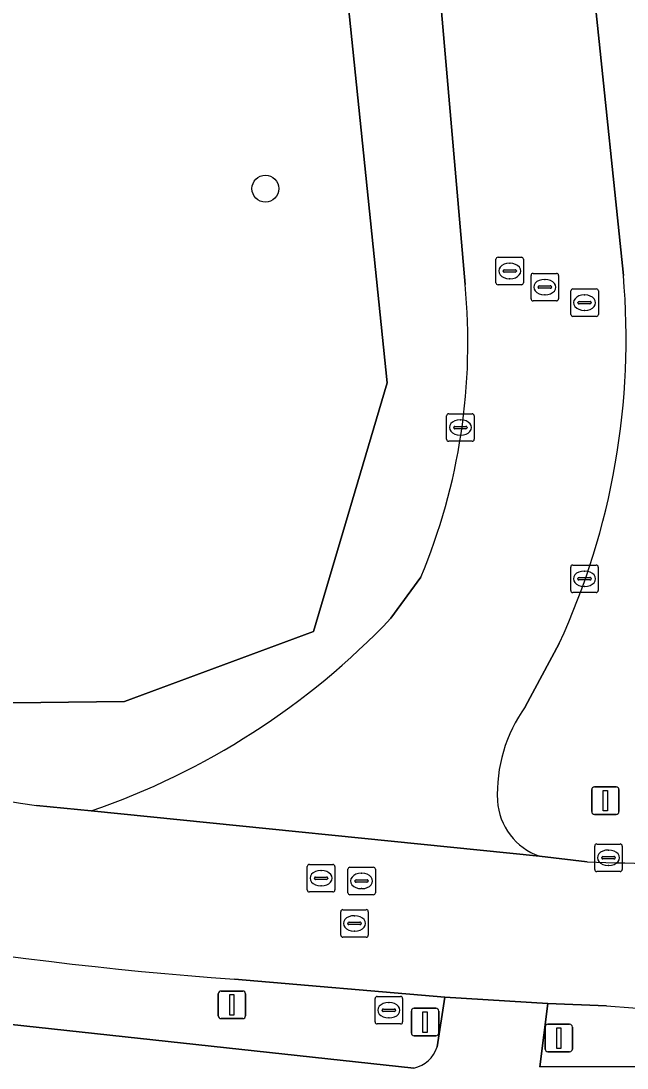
# Model space of a CAD drawing. Extents: x 154324 to 155744, y 382937 to 384188.
# Drawn here: x 155279.45 to 155301.5, y 383495.09 to 383533.15 of the extents above; entities that cross this region are included whole.
import ezdxf

# ---------------------------------------------------------------- set-up
doc = ezdxf.new("R2010")
doc.units = 0
for name, color, linetype in [('IMGEO_Berm_groen', 7, 'Continuous'), ('IMGEO_Boom', 7, 'Continuous'), ('IMGEO_Fietspad_gesloten', 7, 'Continuous'), ('IMGEO_Groenvoorziening', 7, 'Continuous'), ('IMGEO_Kolk', 7, 'Continuous'), ('IMGEO_Lichtmast', 7, 'Continuous'), ('IMGEO_Rijbaan_lokaal_gesloten', 7, 'Continuous'), ('IMGEO_Rioolput', 7, 'Continuous'), ('IMGEO_Verkeersbordpaal', 7, 'Continuous')]:
    doc.layers.add(name, color=color, linetype=linetype)

msp = doc.modelspace()

# ---------------------------------------------------------------- linework, layer by layer
at = {"layer": 'IMGEO_Berm_groen'}
for points in [[(155295.605, 383523.574), (155294.743, 383533.501), (155292.341, 383552.859), (155282.449, 383627.726), (155274.026, 383692.293), (155244.018, 383923.45), (155240.659, 383949.763)], [(155246.304, 383949.696), (155279.604, 383692.563), (155297.905, 383553.418), (155300.365, 383533.57), (155301.362, 383523.907)], [(155276.937, 383633.758), (155278.117, 383616.648), (155273.987, 383613.697), (155273.397, 383601.897), (155272.217, 383588.917), (155264.547, 383586.557), (155258.057, 383583.017), (155259.237, 383565.906), (155268.591, 383570.393), (155276.302, 383569.797), (155288.062, 383565.811), (155292.771, 383519.998), (155290.098, 383510.962), (155283.226, 383508.417), (155273.045, 383508.29), (155252.684, 383513.253), (155242.248, 383516.689), (155236.24, 383532.866), (155233.866, 383532.866), (155222.066, 383544.666), (155203.185, 383548.206)], [(155292.911, 383511.443), (155293.997, 383512.935)], [(155299.026, 383510.519), (155297.796, 383508.225)], [(155280.025, 383504.631), (155282.012, 383504.443)], [(155298.316, 383502.798), (155300.042, 383502.588)], [(155234.022, 383501.937), (155271.618, 383497.487), (155293.743, 383495.092)], [(155294.585, 383495.861), (155294.865, 383497.666), (155287.216, 383498.321)], [(155300.75, 383497.348), (155298.615, 383497.439), (155298.319, 383495.134), (155302.646, 383495.154), (155320.016, 383495.74)]]:
    msp.add_lwpolyline(points, dxfattribs=at)
for centre, radius, start, end in [((155273.66, 383521.45), 22.047, 337.2815, 5.529), ((155274.999, 383521.609), 26.463, 335.2235, 4.9813), ((155273.178, 383530.182), 27.213, 288.9424, 316.4797), ((155307.643, 383675.667), 173.252, 254.56773, 260.82733), ((155302.132, 383505.082), 5.355, 144.0642, 182.959), ((155299.039, 383504.938), 2.259, 183.3482, 251.3353), ((155296.79, 383632.632), 134.652, 254.3975, 265.92263), ((155303.956, 383609.192), 106.676, 267.89708, 273.81063), ((155308.661, 383608.169), 111.103, 265.91694, 271.16567), ((155293.518, 383496.184), 1.115, 281.6579, 343.1532)]:
    msp.add_arc(centre, radius, start, end, dxfattribs=at)
at = {"layer": 'IMGEO_Boom'}
msp.add_circle((155288.344, 383527.058), 0.489, dxfattribs=at)
at = {"layer": 'IMGEO_Fietspad_gesloten'}
for points in [[(155293.743, 383495.092), (155271.618, 383497.487), (155234.022, 383501.937)], [(155320.016, 383495.74), (155302.646, 383495.154), (155298.319, 383495.134), (155298.615, 383497.439), (155294.865, 383497.666), (155294.585, 383495.861)]]:
    msp.add_lwpolyline(points, dxfattribs=at)
msp.add_arc((155293.518, 383496.184), 1.115, 281.6579, 343.1532, dxfattribs=at)
at = {"layer": 'IMGEO_Groenvoorziening'}
msp.add_lwpolyline([(155259.237, 383565.906), (155265.727, 383551.156), (155261.597, 383539.946), (155251.566, 383532.866), (155236.24, 383532.866), (155242.248, 383516.689), (155252.684, 383513.253), (155273.045, 383508.29), (155283.226, 383508.417), (155290.098, 383510.962), (155292.771, 383519.998), (155288.062, 383565.811), (155276.302, 383569.797), (155268.591, 383570.393)], close=True, dxfattribs=at)
at = {"layer": 'IMGEO_Kolk'}
for p, q in [((155294.935, 383517.949), (155294.935, 383518.801)), ((155295.01, 383518.875), (155295.862, 383518.875)), ((155295.423, 383518.655), (155295.448, 383518.655)), ((155295.936, 383518.801), (155295.936, 383517.949)), ((155295.194, 383518.369), (155295.194, 383518.381)), ((155295.632, 383518.332), (155295.234, 383518.332)), ((155295.237, 383518.418), (155295.635, 383518.418)), ((155295.678, 383518.381), (155295.678, 383518.369)), ((155295.862, 383517.875), (155295.01, 383517.875)), ((155295.446, 383518.095), (155295.421, 383518.095)), ((155299.446, 383512.451), (155299.446, 383513.303)), ((155299.521, 383513.377), (155300.373, 383513.377)), ((155300.447, 383513.303), (155300.447, 383512.451)), ((155299.705, 383512.871), (155299.705, 383512.883)), ((155299.748, 383512.92), (155300.146, 383512.92)), ((155299.934, 383513.157), (155299.959, 383513.157)), ((155300.189, 383512.883), (155300.189, 383512.871)), ((155300.143, 383512.834), (155299.745, 383512.834)), ((155299.957, 383512.597), (155299.932, 383512.597)), ((155300.373, 383512.377), (155299.521, 383512.377)), ((155300.318, 383502.31), (155300.318, 383503.162)), ((155300.393, 383503.236), (155301.245, 383503.236)), ((155300.806, 383503.016), (155300.831, 383503.016)), ((155301.319, 383503.162), (155301.319, 383502.31)), ((155300.577, 383502.73), (155300.577, 383502.742)), ((155301.015, 383502.693), (155300.617, 383502.693)), ((155300.62, 383502.779), (155301.018, 383502.779)), ((155301.061, 383502.742), (155301.061, 383502.73)), ((155301.245, 383502.236), (155300.393, 383502.236)), ((155300.829, 383502.456), (155300.804, 383502.456))]:
    msp.add_line(p, q, dxfattribs=at)
for points in [[(155294.935, 383517.949), (155294.935, 383518.801)], [(155295.01, 383518.875), (155295.862, 383518.875)], [(155295.936, 383518.801), (155295.936, 383517.949)], [(155295.862, 383517.875), (155295.01, 383517.875)], [(155299.446, 383512.451), (155299.446, 383513.303)], [(155299.521, 383513.377), (155300.373, 383513.377)], [(155300.447, 383513.303), (155300.447, 383512.451)], [(155300.373, 383512.377), (155299.521, 383512.377)], [(155300.318, 383502.31), (155300.318, 383503.162)], [(155300.393, 383503.236), (155301.245, 383503.236)], [(155301.319, 383503.162), (155301.319, 383502.31)], [(155301.245, 383502.236), (155300.393, 383502.236)]]:
    msp.add_lwpolyline(points, dxfattribs=at)
for centre, radius, start, end in [((155295.012, 383518.799), 0.0765, 91.552, 178.448), ((155295.012, 383518.799), 0.0765, 91.552, 178.448), ((155295.86, 383518.799), 0.0765, 1.552, 88.448), ((155295.86, 383518.799), 0.0765, 1.552, 88.448), ((155295.234, 383518.378), 0.0403, 85.8775, 175.7526), ((155295.231, 383518.368), 0.0366, 178.938, 274.7102), ((155295.635, 383518.375), 0.043, 264.8664, 352.4533), ((155295.639, 383518.38), 0.0386, 1.7309, 96.639), ((155295.012, 383517.951), 0.0765, 181.552, 268.448), ((155295.012, 383517.951), 0.0765, 181.552, 268.448), ((155295.86, 383517.951), 0.0765, 271.552, 358.448), ((155295.86, 383517.951), 0.0765, 271.552, 358.448), ((155299.523, 383513.301), 0.0765, 91.552, 178.448), ((155299.523, 383513.301), 0.0765, 91.552, 178.448), ((155300.371, 383513.301), 0.0765, 1.552, 88.448), ((155300.371, 383513.301), 0.0765, 1.552, 88.448), ((155299.745, 383512.88), 0.0403, 85.8775, 175.7526), ((155300.15, 383512.882), 0.0386, 1.7309, 96.639), ((155299.742, 383512.87), 0.0366, 178.938, 274.7102), ((155300.146, 383512.877), 0.043, 264.8664, 352.4533), ((155299.523, 383512.453), 0.0765, 181.552, 268.448), ((155299.523, 383512.453), 0.0765, 181.552, 268.448), ((155300.371, 383512.453), 0.0765, 271.552, 358.448), ((155300.371, 383512.453), 0.0765, 271.552, 358.448), ((155300.395, 383503.16), 0.0765, 91.552, 178.448), ((155300.395, 383503.16), 0.0765, 91.552, 178.448), ((155301.243, 383503.16), 0.0765, 1.552, 88.448), ((155301.243, 383503.16), 0.0765, 1.552, 88.448), ((155300.617, 383502.739), 0.0403, 85.8775, 175.7526), ((155300.614, 383502.729), 0.0366, 178.938, 274.7102), ((155301.018, 383502.736), 0.043, 264.8664, 352.4533), ((155301.022, 383502.741), 0.0386, 1.7309, 96.639), ((155300.395, 383502.312), 0.0765, 181.552, 268.448), ((155300.395, 383502.312), 0.0765, 181.552, 268.448), ((155301.243, 383502.312), 0.0765, 271.552, 358.448), ((155301.243, 383502.312), 0.0765, 271.552, 358.448)]:
    msp.add_arc(centre, radius, start, end, dxfattribs=at)
for centre, major_axis, ratio, start_param, end_param in [((155295.422, 383518.375), (-0.387, 0.002), 0.722429, 4.712389, 7.853982), ((155295.447, 383518.375), (-0.39, 0.002), 0.717154, 1.570796, 4.712389), ((155299.933, 383512.877), (-0.387, 0.002), 0.722429, 4.712389, 7.853982), ((155299.958, 383512.877), (-0.39, 0.002), 0.717154, 1.570796, 4.712389), ((155300.805, 383502.736), (-0.387, 0.002), 0.722429, 4.712389, 7.853982), ((155300.83, 383502.736), (-0.39, 0.002), 0.717154, 1.570796, 4.712389)]:
    msp.add_ellipse(centre, major_axis=major_axis, ratio=ratio, start_param=start_param, end_param=end_param, dxfattribs=at)
at = {"layer": 'IMGEO_Lichtmast'}
for p, q in [((155286.632, 383496.99), (155286.632, 383497.79)), ((155286.632, 383497.79), (155286.632, 383496.99)), ((155286.732, 383497.89), (155287.522, 383497.89)), ((155287.522, 383497.89), (155286.732, 383497.89)), ((155287.622, 383497.79), (155287.622, 383496.99)), ((155287.622, 383496.99), (155287.622, 383497.79)), ((155287.522, 383496.89), (155286.732, 383496.89)), ((155286.732, 383496.89), (155287.522, 383496.89))]:
    msp.add_line(p, q, dxfattribs=at)
msp.add_lwpolyline([(155287.052, 383497.765), (155287.202, 383497.765), (155287.202, 383497.015), (155287.052, 383497.015), (155287.052, 383497.765)], dxfattribs=at)
for centre, start, end in [((155286.732, 383497.79), 90, 180), ((155286.732, 383497.79), 90, 180), ((155287.522, 383497.79), 0, 90), ((155287.522, 383497.79), 360, 90), ((155286.732, 383496.99), 180, 270), ((155286.732, 383496.99), 180, 270), ((155287.522, 383496.99), 270, 0), ((155287.522, 383496.99), 270, 0)]:
    msp.add_arc(centre, 0.1, start, end, dxfattribs=at)
at = {"layer": 'IMGEO_Rijbaan_lokaal_gesloten'}
for points in [[(155240.659, 383949.763), (155244.018, 383923.45), (155274.026, 383692.293), (155282.449, 383627.726), (155292.341, 383552.859), (155294.743, 383533.501), (155295.605, 383523.574)], [(155301.362, 383523.907), (155300.365, 383533.57), (155297.905, 383553.418), (155279.604, 383692.563), (155246.304, 383949.696)], [(155293.997, 383512.935), (155292.911, 383511.443)], [(155297.796, 383508.225), (155299.026, 383510.519)], [(155300.042, 383502.588), (155298.316, 383502.798), (155282.012, 383504.443), (155280.025, 383504.631)], [(155282.012, 383504.443), (155298.316, 383502.798)], [(155287.216, 383498.321), (155294.865, 383497.666), (155298.615, 383497.439), (155300.75, 383497.348)]]:
    msp.add_lwpolyline(points, dxfattribs=at)
for centre, radius, start, end in [((155273.66, 383521.45), 22.047, 337.2815, 5.529), ((155274.999, 383521.609), 26.463, 335.2235, 4.9813), ((155273.178, 383530.182), 27.213, 288.9424, 316.4797), ((155307.643, 383675.667), 173.252, 254.56773, 260.82733), ((155302.132, 383505.082), 5.355, 144.0642, 182.959), ((155299.039, 383504.938), 2.259, 183.3482, 251.3353), ((155296.79, 383632.632), 134.652, 254.3975, 265.92263), ((155303.956, 383609.192), 106.676, 267.89708, 273.81063), ((155308.661, 383608.169), 111.103, 265.91694, 271.16567)]:
    msp.add_arc(centre, radius, start, end, dxfattribs=at)
at = {"layer": 'IMGEO_Rioolput'}
for p, q in [((155296.728, 383523.639), (155296.728, 383524.491)), ((155296.803, 383524.565), (155297.655, 383524.565)), ((155297.216, 383524.345), (155297.241, 383524.345)), ((155297.729, 383524.491), (155297.729, 383523.639)), ((155296.987, 383524.059), (155296.987, 383524.071)), ((155297.425, 383524.022), (155297.027, 383524.022)), ((155297.03, 383524.108), (155297.428, 383524.108)), ((155297.471, 383524.071), (155297.471, 383524.059)), ((155298.078, 383523.978), (155298.93, 383523.978)), ((155297.655, 383523.565), (155296.803, 383523.565)), ((155297.239, 383523.785), (155297.214, 383523.785)), ((155298.003, 383523.052), (155298.003, 383523.904)), ((155298.491, 383523.758), (155298.516, 383523.758)), ((155299.004, 383523.904), (155299.004, 383523.052)), ((155298.262, 383523.472), (155298.262, 383523.484)), ((155298.7, 383523.435), (155298.302, 383523.435)), ((155298.305, 383523.521), (155298.703, 383523.521)), ((155298.514, 383523.198), (155298.489, 383523.198)), ((155298.746, 383523.484), (155298.746, 383523.472)), ((155299.451, 383522.487), (155299.451, 383523.339)), ((155299.526, 383523.413), (155300.378, 383523.413)), ((155299.939, 383523.193), (155299.964, 383523.193)), ((155300.452, 383523.339), (155300.452, 383522.487)), ((155298.93, 383522.978), (155298.078, 383522.978)), ((155299.71, 383522.907), (155299.71, 383522.919)), ((155300.148, 383522.87), (155299.75, 383522.87)), ((155299.753, 383522.956), (155300.151, 383522.956)), ((155300.194, 383522.919), (155300.194, 383522.907)), ((155300.378, 383522.413), (155299.526, 383522.413)), ((155299.962, 383522.633), (155299.937, 383522.633)), ((155289.868, 383501.567), (155289.868, 383502.419)), ((155289.943, 383502.493), (155290.795, 383502.493)), ((155290.356, 383502.273), (155290.381, 383502.273)), ((155290.869, 383502.419), (155290.869, 383501.567)), ((155291.342, 383501.467), (155291.342, 383502.319)), ((155291.417, 383502.393), (155292.269, 383502.393)), ((155292.343, 383502.319), (155292.343, 383501.467)), ((155290.127, 383501.987), (155290.127, 383501.999)), ((155290.565, 383501.95), (155290.167, 383501.95)), ((155290.17, 383502.036), (155290.568, 383502.036)), ((155290.611, 383501.999), (155290.611, 383501.987)), ((155291.601, 383501.887), (155291.601, 383501.899)), ((155292.039, 383501.85), (155291.641, 383501.85)), ((155291.644, 383501.936), (155292.042, 383501.936)), ((155291.83, 383502.173), (155291.855, 383502.173)), ((155292.085, 383501.899), (155292.085, 383501.887)), ((155290.795, 383501.493), (155289.943, 383501.493)), ((155290.379, 383501.713), (155290.354, 383501.713)), ((155291.853, 383501.613), (155291.828, 383501.613)), ((155292.269, 383501.393), (155291.417, 383501.393)), ((155291.084, 383499.923), (155291.084, 383500.775)), ((155291.159, 383500.849), (155292.011, 383500.849)), ((155292.085, 383500.775), (155292.085, 383499.923)), ((155291.343, 383500.343), (155291.343, 383500.355)), ((155291.386, 383500.392), (155291.784, 383500.392)), ((155291.572, 383500.629), (155291.597, 383500.629)), ((155291.827, 383500.355), (155291.827, 383500.343)), ((155291.781, 383500.306), (155291.383, 383500.306)), ((155291.595, 383500.069), (155291.57, 383500.069)), ((155292.011, 383499.849), (155291.159, 383499.849)), ((155292.408, 383497.695), (155293.26, 383497.695)), ((155292.333, 383496.769), (155292.333, 383497.621)), ((155292.821, 383497.475), (155292.846, 383497.475)), ((155293.334, 383497.621), (155293.334, 383496.769)), ((155292.592, 383497.189), (155292.592, 383497.201)), ((155293.03, 383497.152), (155292.632, 383497.152)), ((155292.635, 383497.238), (155293.033, 383497.238)), ((155292.844, 383496.915), (155292.819, 383496.915)), ((155293.076, 383497.201), (155293.076, 383497.189)), ((155293.26, 383496.695), (155292.408, 383496.695))]:
    msp.add_line(p, q, dxfattribs=at)
for points in [[(155296.728, 383523.639), (155296.728, 383524.491)], [(155296.803, 383524.565), (155297.655, 383524.565)], [(155297.729, 383524.491), (155297.729, 383523.639)], [(155298.078, 383523.978), (155298.93, 383523.978)], [(155297.655, 383523.565), (155296.803, 383523.565)], [(155298.003, 383523.052), (155298.003, 383523.904)], [(155299.004, 383523.904), (155299.004, 383523.052)], [(155299.451, 383522.487), (155299.451, 383523.339)], [(155299.526, 383523.413), (155300.378, 383523.413)], [(155300.452, 383523.339), (155300.452, 383522.487)], [(155298.93, 383522.978), (155298.078, 383522.978)], [(155300.378, 383522.413), (155299.526, 383522.413)], [(155289.868, 383501.567), (155289.868, 383502.419)], [(155289.943, 383502.493), (155290.795, 383502.493)], [(155290.869, 383502.419), (155290.869, 383501.567)], [(155291.342, 383501.467), (155291.342, 383502.319)], [(155291.417, 383502.393), (155292.269, 383502.393)], [(155292.343, 383502.319), (155292.343, 383501.467)], [(155290.795, 383501.493), (155289.943, 383501.493)], [(155292.269, 383501.393), (155291.417, 383501.393)], [(155291.084, 383499.923), (155291.084, 383500.775)], [(155291.159, 383500.849), (155292.011, 383500.849)], [(155292.085, 383500.775), (155292.085, 383499.923)], [(155292.011, 383499.849), (155291.159, 383499.849)], [(155292.408, 383497.695), (155293.26, 383497.695)], [(155292.333, 383496.769), (155292.333, 383497.621)], [(155293.334, 383497.621), (155293.334, 383496.769)], [(155293.26, 383496.695), (155292.408, 383496.695)]]:
    msp.add_lwpolyline(points, dxfattribs=at)
for centre, radius, start, end in [((155296.805, 383524.489), 0.0765, 91.552, 178.448), ((155296.805, 383524.489), 0.0765, 91.552, 178.448), ((155297.653, 383524.489), 0.0765, 1.552, 88.448), ((155297.653, 383524.489), 0.0765, 1.552, 88.448), ((155297.027, 383524.068), 0.0403, 85.8775, 175.7526), ((155297.024, 383524.058), 0.0366, 178.938, 274.7102), ((155297.428, 383524.065), 0.043, 264.8664, 352.4533), ((155297.432, 383524.07), 0.0386, 1.7309, 96.639), ((155298.08, 383523.902), 0.0765, 91.552, 178.448), ((155298.08, 383523.902), 0.0765, 91.552, 178.448), ((155298.928, 383523.902), 0.0765, 1.552, 88.448), ((155298.928, 383523.902), 0.0765, 1.552, 88.448), ((155296.805, 383523.641), 0.0765, 181.552, 268.448), ((155296.805, 383523.641), 0.0765, 181.552, 268.448), ((155297.653, 383523.641), 0.0765, 271.552, 358.448), ((155297.653, 383523.641), 0.0765, 271.552, 358.448), ((155298.302, 383523.481), 0.0403, 85.8775, 175.7526), ((155298.299, 383523.471), 0.0366, 178.938, 274.7102), ((155298.703, 383523.478), 0.043, 264.8664, 352.4533), ((155298.707, 383523.483), 0.0386, 1.7309, 96.639), ((155299.528, 383523.337), 0.0765, 91.552, 178.448), ((155299.528, 383523.337), 0.0765, 91.552, 178.448), ((155300.376, 383523.337), 0.0765, 1.552, 88.448), ((155300.376, 383523.337), 0.0765, 1.552, 88.448), ((155298.08, 383523.054), 0.0765, 181.552, 268.448), ((155298.08, 383523.054), 0.0765, 181.552, 268.448), ((155298.928, 383523.054), 0.0765, 271.552, 358.448), ((155298.928, 383523.054), 0.0765, 271.552, 358.448), ((155299.75, 383522.916), 0.0403, 85.8775, 175.7526), ((155299.747, 383522.906), 0.0366, 178.938, 274.7102), ((155300.151, 383522.913), 0.043, 264.8664, 352.4533), ((155300.155, 383522.918), 0.0386, 1.7309, 96.639), ((155299.528, 383522.489), 0.0765, 181.552, 268.448), ((155299.528, 383522.489), 0.0765, 181.552, 268.448), ((155300.376, 383522.489), 0.0765, 271.552, 358.448), ((155300.376, 383522.489), 0.0765, 271.552, 358.448), ((155289.945, 383502.417), 0.0765, 91.552, 178.448), ((155289.945, 383502.417), 0.0765, 91.552, 178.448), ((155290.793, 383502.417), 0.0765, 1.552, 88.448), ((155290.793, 383502.417), 0.0765, 1.552, 88.448), ((155291.419, 383502.317), 0.0765, 91.552, 178.448), ((155291.419, 383502.317), 0.0765, 91.552, 178.448), ((155292.267, 383502.317), 0.0765, 1.552, 88.448), ((155292.267, 383502.317), 0.0765, 1.552, 88.448), ((155290.167, 383501.996), 0.0403, 85.8775, 175.7526), ((155290.164, 383501.986), 0.0366, 178.938, 274.7102), ((155290.568, 383501.993), 0.043, 264.8664, 352.4533), ((155290.572, 383501.998), 0.0386, 1.7309, 96.639), ((155291.641, 383501.896), 0.0403, 85.8775, 175.7526), ((155291.638, 383501.886), 0.0366, 178.938, 274.7102), ((155292.042, 383501.893), 0.043, 264.8664, 352.4533), ((155292.046, 383501.898), 0.0386, 1.7309, 96.639), ((155289.945, 383501.569), 0.0765, 181.552, 268.448), ((155289.945, 383501.569), 0.0765, 181.552, 268.448), ((155290.793, 383501.569), 0.0765, 271.552, 358.448), ((155290.793, 383501.569), 0.0765, 271.552, 358.448), ((155291.419, 383501.469), 0.0765, 181.552, 268.448), ((155291.419, 383501.469), 0.0765, 181.552, 268.448), ((155292.267, 383501.469), 0.0765, 271.552, 358.448), ((155292.267, 383501.469), 0.0765, 271.552, 358.448), ((155291.161, 383500.773), 0.0765, 91.552, 178.448), ((155291.161, 383500.773), 0.0765, 91.552, 178.448), ((155292.009, 383500.773), 0.0765, 1.552, 88.448), ((155292.009, 383500.773), 0.0765, 1.552, 88.448), ((155291.383, 383500.352), 0.0403, 85.8775, 175.7526), ((155291.38, 383500.342), 0.0366, 178.938, 274.7102), ((155291.784, 383500.349), 0.043, 264.8664, 352.4533), ((155291.788, 383500.354), 0.0386, 1.7309, 96.639), ((155291.161, 383499.925), 0.0765, 181.552, 268.448), ((155291.161, 383499.925), 0.0765, 181.552, 268.448), ((155292.009, 383499.925), 0.0765, 271.552, 358.448), ((155292.009, 383499.925), 0.0765, 271.552, 358.448), ((155292.41, 383497.619), 0.0765, 91.552, 178.448), ((155292.41, 383497.619), 0.0765, 91.552, 178.448), ((155293.258, 383497.619), 0.0765, 1.552, 88.448), ((155293.258, 383497.619), 0.0765, 1.552, 88.448), ((155292.632, 383497.198), 0.0403, 85.8775, 175.7526), ((155292.629, 383497.188), 0.0366, 178.938, 274.7102), ((155293.033, 383497.195), 0.043, 264.8664, 352.4533), ((155293.037, 383497.2), 0.0386, 1.7309, 96.639), ((155292.41, 383496.771), 0.0765, 181.552, 268.448), ((155292.41, 383496.771), 0.0765, 181.552, 268.448), ((155293.258, 383496.771), 0.0765, 271.552, 358.448), ((155293.258, 383496.771), 0.0765, 271.552, 358.448)]:
    msp.add_arc(centre, radius, start, end, dxfattribs=at)
for centre, major_axis, ratio, start_param, end_param in [((155297.215, 383524.065), (-0.387, 0.002), 0.722429, 4.712389, 7.853982), ((155297.24, 383524.065), (-0.39, 0.002), 0.717154, 1.570796, 4.712389), ((155298.49, 383523.478), (-0.387, 0.002), 0.722429, 4.712389, 7.853982), ((155298.515, 383523.478), (-0.39, 0.002), 0.717154, 1.570796, 4.712389), ((155299.938, 383522.913), (-0.387, 0.002), 0.722429, 4.712389, 7.853982), ((155299.963, 383522.913), (-0.39, 0.002), 0.717154, 1.570796, 4.712389), ((155290.355, 383501.993), (-0.387, 0.002), 0.722429, 4.712389, 7.853982), ((155290.38, 383501.993), (-0.39, 0.002), 0.717154, 1.570796, 4.712389), ((155291.829, 383501.893), (-0.387, 0.002), 0.722429, 4.712389, 7.853982), ((155291.854, 383501.893), (-0.39, 0.002), 0.717154, 1.570796, 4.712389), ((155291.571, 383500.349), (-0.387, 0.002), 0.722429, 4.712389, 7.853982), ((155291.596, 383500.349), (-0.39, 0.002), 0.717154, 1.570796, 4.712389), ((155292.82, 383497.195), (-0.387, 0.002), 0.722429, 4.712389, 7.853982), ((155292.845, 383497.195), (-0.39, 0.002), 0.717154, 1.570796, 4.712389)]:
    msp.add_ellipse(centre, major_axis=major_axis, ratio=ratio, start_param=start_param, end_param=end_param, dxfattribs=at)
at = {"layer": 'IMGEO_Verkeersbordpaal'}
for p, q in [((155300.31, 383505.312), (155301.1, 383505.312)), ((155301.1, 383505.312), (155300.31, 383505.312)), ((155300.21, 383504.412), (155300.21, 383505.212)), ((155300.21, 383505.212), (155300.21, 383504.412)), ((155301.2, 383505.212), (155301.2, 383504.412)), ((155301.2, 383504.412), (155301.2, 383505.212)), ((155301.1, 383504.312), (155300.31, 383504.312)), ((155300.31, 383504.312), (155301.1, 383504.312)), ((155293.655, 383496.365), (155293.655, 383497.165)), ((155293.655, 383497.165), (155293.655, 383496.365)), ((155293.755, 383497.265), (155294.545, 383497.265)), ((155294.545, 383497.265), (155293.755, 383497.265)), ((155294.645, 383497.165), (155294.645, 383496.365)), ((155294.645, 383496.365), (155294.645, 383497.165)), ((155298.518, 383495.783), (155298.518, 383496.583)), ((155298.518, 383496.583), (155298.518, 383495.783)), ((155298.618, 383496.683), (155299.408, 383496.683)), ((155299.408, 383496.683), (155298.618, 383496.683)), ((155299.508, 383496.583), (155299.508, 383495.783)), ((155299.508, 383495.783), (155299.508, 383496.583)), ((155294.545, 383496.265), (155293.755, 383496.265)), ((155293.755, 383496.265), (155294.545, 383496.265)), ((155299.408, 383495.683), (155298.618, 383495.683)), ((155298.618, 383495.683), (155299.408, 383495.683))]:
    msp.add_line(p, q, dxfattribs=at)
for points in [[(155300.63, 383505.187), (155300.78, 383505.187), (155300.78, 383504.437), (155300.63, 383504.437), (155300.63, 383505.187)], [(155294.075, 383497.14), (155294.225, 383497.14), (155294.225, 383496.39), (155294.075, 383496.39), (155294.075, 383497.14)], [(155298.938, 383496.558), (155299.088, 383496.558), (155299.088, 383495.808), (155298.938, 383495.808), (155298.938, 383496.558)]]:
    msp.add_lwpolyline(points, dxfattribs=at)
for centre, start, end in [((155300.31, 383505.212), 90, 180), ((155300.31, 383505.212), 90, 180), ((155301.1, 383505.212), 0, 90), ((155301.1, 383505.212), 360, 90), ((155300.31, 383504.412), 180, 270), ((155300.31, 383504.412), 180, 270), ((155301.1, 383504.412), 270, 0), ((155301.1, 383504.412), 270, 0), ((155293.755, 383497.165), 90, 180), ((155293.755, 383497.165), 90, 180), ((155294.545, 383497.165), 0, 90), ((155294.545, 383497.165), 360, 90), ((155298.618, 383496.583), 90, 180), ((155298.618, 383496.583), 90, 180), ((155299.408, 383496.583), 0, 90), ((155299.408, 383496.583), 360, 90), ((155293.755, 383496.365), 180, 270), ((155293.755, 383496.365), 180, 270), ((155294.545, 383496.365), 270, 0), ((155294.545, 383496.365), 270, 0), ((155298.618, 383495.783), 180, 270), ((155298.618, 383495.783), 180, 270), ((155299.408, 383495.783), 270, 0), ((155299.408, 383495.783), 270, 0)]:
    msp.add_arc(centre, 0.1, start, end, dxfattribs=at)

doc.saveas('drawing.dxf')
